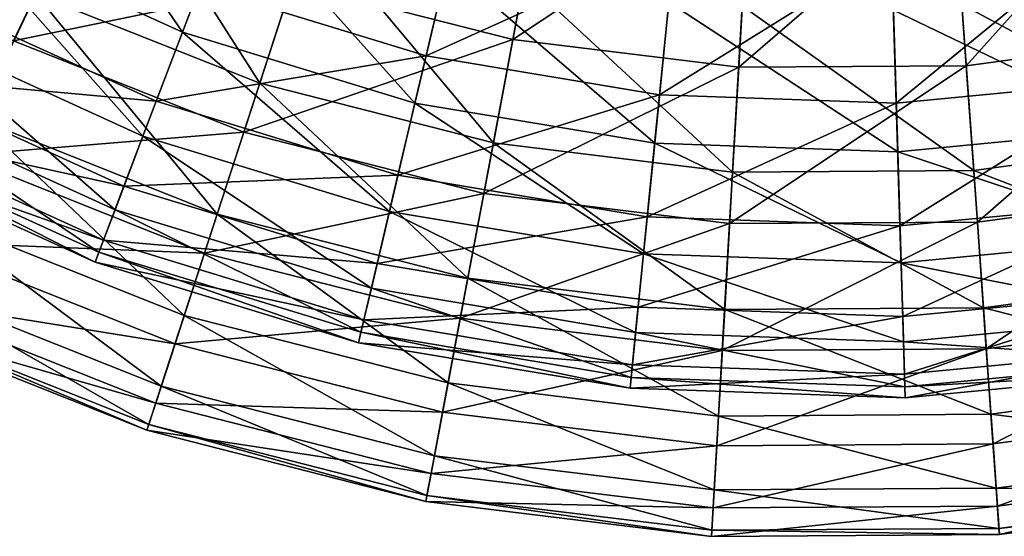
# Model space of a CAD drawing. Header units: millimetres. Extents: x -221 to 238, y -218 to 203.
# Tile 248 of 546: x 5 to 32, y -218 to -204. Entities that reach past the tile are written whole.
import ezdxf

# ---------------------------------------------------------------- set-up
doc = ezdxf.new("R2010")
doc.units = ezdxf.units.MM
doc.header["$LTSCALE"] = 25.4
doc.layers.get('0').update_dxf_attribs({"true_color": 0xff5454})

# ---------------------------------------------------------------- blocks, each defined once
blk = doc.blocks.new('KARO-V-10303.STL#1')
at = {"color": 7, "true_color": 0xffffff}
mesh = blk.add_polyface(dxfattribs=at)
corners = [(6.88, -200.513, 364.197), (-0.691, -201.086, 358.055), (5.089, -204.294, 358.055), (1.569, -197.566, 364.197)]
mesh.append_faces([[corners[k] for k in face] for face in [(0, 1, 2), (1, 0, 3)]], dxfattribs={"vtx0": -1, "color": 7})
mesh = blk.add_polyface(dxfattribs=at)
corners = [(5.482, -198.035, 360.761), (9.593, -204.062, 354.437), (3.689, -201.371, 354.437), (10.935, -200.521, 360.761)]
mesh.append_faces([[corners[k] for k in face] for face in [(0, 1, 2), (1, 0, 3)]], dxfattribs={"vtx0": -1, "color": 7})
mesh = blk.add_polyface(dxfattribs=at)
corners = [(19.318, -199.434, 369.774), (12.525, -202.757, 364.197), (18.41, -204.26, 364.197), (14.042, -198.087, 369.774)]
mesh.append_faces([[corners[k] for k in face] for face in [(0, 1, 2), (1, 0, 3)]], dxfattribs={"vtx0": -1, "color": 7})
mesh = blk.add_polyface(dxfattribs=at)
corners = [(11.657, -205.426, 294.564), (7.582, -199.032, 288.609), (13.031, -201.198, 288.609), (5.679, -203.049, 294.564)]
mesh.append_faces([[corners[k] for k in face] for face in [(0, 1, 2), (1, 0, 3)]], dxfattribs={"vtx0": -1, "color": 7})
mesh = blk.add_polyface(dxfattribs=at)
corners = [(10.055, -202.844, 297.873), (17.031, -200.727, 291.73), (11.499, -199.035, 291.73), (16.097, -204.693, 297.873)]
mesh.append_faces([[corners[k] for k in face] for face in [(0, 1, 2), (1, 0, 3)]], dxfattribs={"vtx0": -1, "color": 7})
mesh = blk.add_polyface(dxfattribs=at)
corners = [(24.722, -200.096, 369.774), (18.41, -204.26, 364.197), (24.439, -204.999, 364.197), (19.318, -199.434, 369.774)]
mesh.append_faces([[corners[k] for k in face] for face in [(0, 1, 2), (1, 0, 3)]], dxfattribs={"vtx0": -1, "color": 7})
mesh = blk.add_polyface(dxfattribs=at)
corners = [(35.563, -199.331, 369.774), (30.513, -204.96, 364.197), (36.532, -204.145, 364.197), (30.167, -200.062, 369.774)]
mesh.append_faces([[corners[k] for k in face] for face in [(0, 1, 2), (1, 0, 3)]], dxfattribs={"vtx0": -1, "color": 7})
mesh = blk.add_polyface(dxfattribs=at)
corners = [(4.105, -206.371, 301.022), (0.053, -199.928, 294.564), (5.679, -203.049, 294.564), (-1.933, -203.021, 301.022)]
mesh.append_faces([[corners[k] for k in face] for face in [(0, 1, 2), (1, 0, 3)]], dxfattribs={"vtx0": -1, "color": 7})
mesh = blk.add_polyface(dxfattribs=at)
corners = [(2.754, -203.109, 304.476), (10.055, -202.844, 297.873), (4.305, -200.223, 297.873), (8.894, -205.908, 304.476)]
mesh.append_faces([[corners[k] for k in face] for face in [(0, 1, 2), (1, 0, 3)]], dxfattribs={"vtx0": -1, "color": 7})
mesh = blk.add_polyface(dxfattribs=at)
corners = [(30.167, -200.062, 369.774), (24.439, -204.999, 364.197), (30.513, -204.96, 364.197), (24.722, -200.096, 369.774)]
mesh.append_faces([[corners[k] for k in face] for face in [(0, 1, 2), (1, 0, 3)]], dxfattribs={"vtx0": -1, "color": 7})
mesh = blk.add_polyface(dxfattribs=at)
corners = [(12.525, -202.757, 364.197), (5.089, -204.294, 358.055), (11.232, -206.735, 358.055), (6.88, -200.513, 364.197)]
mesh.append_faces([[corners[k] for k in face] for face in [(0, 1, 2), (1, 0, 3)]], dxfattribs={"vtx0": -1, "color": 7})
mesh = blk.add_polyface(dxfattribs=at)
corners = [(10.935, -200.521, 360.761), (15.798, -205.961, 354.437), (9.593, -204.062, 354.437), (16.667, -202.274, 360.761)]
mesh.append_faces([[corners[k] for k in face] for face in [(0, 1, 2), (1, 0, 3)]], dxfattribs={"vtx0": -1, "color": 7})
mesh = blk.add_polyface(dxfattribs=at)
corners = [(16.097, -204.693, 297.873), (22.738, -201.683, 291.73), (17.031, -200.727, 291.73), (22.329, -205.737, 297.873)]
mesh.append_faces([[corners[k] for k in face] for face in [(0, 1, 2), (1, 0, 3)]], dxfattribs={"vtx0": -1, "color": 7})
mesh = blk.add_polyface(dxfattribs=at)
corners = [(17.891, -207.018, 294.564), (13.031, -201.198, 288.609), (18.713, -202.649, 288.609), (11.657, -205.426, 294.564)]
mesh.append_faces([[corners[k] for k in face] for face in [(0, 1, 2), (1, 0, 3)]], dxfattribs={"vtx0": -1, "color": 7})
mesh = blk.add_polyface(dxfattribs=at)
corners = [(3.689, -201.371, 354.437), (8.541, -206.839, 347.69), (2.283, -203.986, 347.69), (9.593, -204.062, 354.437)]
mesh.append_faces([[corners[k] for k in face] for face in [(0, 1, 2), (1, 0, 3)]], dxfattribs={"vtx0": -1, "color": 7})
mesh = blk.add_polyface(dxfattribs=at)
corners = [(28.644, -205.958, 297.873), (34.279, -201.332, 291.73), (28.52, -201.886, 291.73), (34.933, -205.353, 297.873)]
mesh.append_faces([[corners[k] for k in face] for face in [(0, 1, 2), (1, 0, 3)]], dxfattribs={"vtx0": -1, "color": 7})
mesh = blk.add_polyface(dxfattribs=at)
corners = [(22.329, -205.737, 297.873), (28.52, -201.886, 291.73), (22.738, -201.683, 291.73), (28.644, -205.958, 297.873)]
mesh.append_faces([[corners[k] for k in face] for face in [(0, 1, 2), (1, 0, 3)]], dxfattribs={"vtx0": -1, "color": 7})
mesh = blk.add_polyface(dxfattribs=at)
corners = [(16.667, -202.274, 360.761), (22.198, -207.032, 354.437), (15.798, -205.961, 354.437), (22.578, -203.265, 360.761)]
mesh.append_faces([[corners[k] for k in face] for face in [(0, 1, 2), (1, 0, 3)]], dxfattribs={"vtx0": -1, "color": 7})
mesh = blk.add_polyface(dxfattribs=at)
corners = [(37.086, -206.896, 294.564), (30.398, -203.325, 288.609), (36.209, -202.538, 288.609), (30.711, -207.759, 294.564)]
mesh.append_faces([[corners[k] for k in face] for face in [(0, 1, 2), (1, 0, 3)]], dxfattribs={"vtx0": -1, "color": 7})
mesh = blk.add_polyface(dxfattribs=at)
corners = [(8.894, -205.908, 304.476), (16.097, -204.693, 297.873), (10.055, -202.844, 297.873), (15.346, -207.882, 304.476)]
mesh.append_faces([[corners[k] for k in face] for face in [(0, 1, 2), (1, 0, 3)]], dxfattribs={"vtx0": -1, "color": 7})
mesh = blk.add_polyface(dxfattribs=at)
corners = [(18.41, -204.26, 364.197), (11.232, -206.735, 358.055), (17.636, -208.371, 358.055), (12.525, -202.757, 364.197)]
mesh.append_faces([[corners[k] for k in face] for face in [(0, 1, 2), (1, 0, 3)]], dxfattribs={"vtx0": -1, "color": 7})
mesh = blk.add_polyface(dxfattribs=at)
corners = [(24.277, -207.8, 294.564), (18.713, -202.649, 288.609), (24.534, -203.362, 288.609), (17.891, -207.018, 294.564)]
mesh.append_faces([[corners[k] for k in face] for face in [(0, 1, 2), (1, 0, 3)]], dxfattribs={"vtx0": -1, "color": 7})
mesh = blk.add_polyface(dxfattribs=at)
corners = [(1.605, -205.247, 311.436), (8.894, -205.908, 304.476), (2.754, -203.109, 304.476), (8.033, -208.178, 311.436)]
mesh.append_faces([[corners[k] for k in face] for face in [(0, 1, 2), (1, 0, 3)]], dxfattribs={"vtx0": -1, "color": 7})
mesh = blk.add_polyface(dxfattribs=at)
corners = [(10.521, -208.921, 301.022), (5.679, -203.049, 294.564), (11.657, -205.426, 294.564), (4.105, -206.371, 301.022)]
mesh.append_faces([[corners[k] for k in face] for face in [(0, 1, 2), (1, 0, 3)]], dxfattribs={"vtx0": -1, "color": 7})
mesh = blk.add_polyface(dxfattribs=at)
corners = [(28.568, -203.475, 360.761), (35.142, -206.639, 354.437), (28.683, -207.26, 354.437), (34.534, -202.901, 360.761)]
mesh.append_faces([[corners[k] for k in face] for face in [(0, 1, 2), (1, 0, 3)]], dxfattribs={"vtx0": -1, "color": 7})
mesh = blk.add_polyface(dxfattribs=at)
corners = [(22.578, -203.265, 360.761), (28.683, -207.26, 354.437), (22.198, -207.032, 354.437), (28.568, -203.475, 360.761)]
mesh.append_faces([[corners[k] for k in face] for face in [(0, 1, 2), (1, 0, 3)]], dxfattribs={"vtx0": -1, "color": 7})
mesh = blk.add_polyface(dxfattribs=at)
corners = [(30.711, -207.759, 294.564), (24.534, -203.362, 288.609), (30.398, -203.325, 288.609), (24.277, -207.8, 294.564)]
mesh.append_faces([[corners[k] for k in face] for face in [(0, 1, 2), (1, 0, 3)]], dxfattribs={"vtx0": -1, "color": 7})
mesh = blk.add_polyface(dxfattribs=at)
corners = [(2.283, -203.986, 347.69), (7.795, -208.806, 340.626), (1.287, -205.839, 340.626), (8.541, -206.839, 347.69)]
mesh.append_faces([[corners[k] for k in face] for face in [(0, 1, 2), (1, 0, 3)]], dxfattribs={"vtx0": -1, "color": 7})
mesh = blk.add_polyface(dxfattribs=at)
corners = [(9.593, -204.062, 354.437), (15.117, -208.85, 347.69), (8.541, -206.839, 347.69), (15.798, -205.961, 354.437)]
mesh.append_faces([[corners[k] for k in face] for face in [(0, 1, 2), (1, 0, 3)]], dxfattribs={"vtx0": -1, "color": 7})
mesh = blk.add_polyface(dxfattribs=at)
corners = [(36.532, -204.145, 364.197), (30.808, -209.133, 358.055), (37.358, -208.246, 358.055), (30.513, -204.96, 364.197)]
mesh.append_faces([[corners[k] for k in face] for face in [(0, 1, 2), (1, 0, 3)]], dxfattribs={"vtx0": -1, "color": 7})
mesh = blk.add_polyface(dxfattribs=at)
corners = [(11.232, -206.735, 358.055), (3.637, -207.359, 351.444), (10.183, -209.961, 351.444), (5.089, -204.294, 358.055)]
mesh.append_faces([[corners[k] for k in face] for face in [(0, 1, 2), (1, 0, 3)]], dxfattribs={"vtx0": -1, "color": 7})
mesh = blk.add_polyface(dxfattribs=at)
corners = [(24.439, -204.999, 364.197), (17.636, -208.371, 358.055), (24.197, -209.175, 358.055), (18.41, -204.26, 364.197)]
mesh.append_faces([[corners[k] for k in face] for face in [(0, 1, 2), (1, 0, 3)]], dxfattribs={"vtx0": -1, "color": 7})
mesh = blk.add_polyface(dxfattribs=at)
corners = [(15.346, -207.882, 304.476), (22.329, -205.737, 297.873), (16.097, -204.693, 297.873), (22, -208.996, 304.476)]
mesh.append_faces([[corners[k] for k in face] for face in [(0, 1, 2), (1, 0, 3)]], dxfattribs={"vtx0": -1, "color": 7})
mesh = blk.add_polyface(dxfattribs=at)
corners = [(30.513, -204.96, 364.197), (24.197, -209.175, 358.055), (30.808, -209.133, 358.055), (24.439, -204.999, 364.197)]
mesh.append_faces([[corners[k] for k in face] for face in [(0, 1, 2), (1, 0, 3)]], dxfattribs={"vtx0": -1, "color": 7})
mesh = blk.add_polyface(dxfattribs=at)
corners = [(0.876, -206.604, 318.644), (8.033, -208.178, 311.436), (1.605, -205.247, 311.436), (7.487, -209.618, 318.644)]
mesh.append_faces([[corners[k] for k in face] for face in [(0, 1, 2), (1, 0, 3)]], dxfattribs={"vtx0": -1, "color": 7})
mesh = blk.add_polyface(dxfattribs=at)
corners = [(17.211, -210.63, 301.022), (11.657, -205.426, 294.564), (17.891, -207.018, 294.564), (10.521, -208.921, 301.022)]
mesh.append_faces([[corners[k] for k in face] for face in [(0, 1, 2), (1, 0, 3)]], dxfattribs={"vtx0": -1, "color": 7})
mesh = blk.add_polyface(dxfattribs=at)
corners = [(28.743, -209.233, 304.476), (34.933, -205.353, 297.873), (28.644, -205.958, 297.873), (35.459, -208.587, 304.476)]
mesh.append_faces([[corners[k] for k in face] for face in [(0, 1, 2), (1, 0, 3)]], dxfattribs={"vtx0": -1, "color": 7})
mesh = blk.add_polyface(dxfattribs=at)
corners = [(22, -208.996, 304.476), (28.644, -205.958, 297.873), (22.329, -205.737, 297.873), (28.743, -209.233, 304.476)]
mesh.append_faces([[corners[k] for k in face] for face in [(0, 1, 2), (1, 0, 3)]], dxfattribs={"vtx0": -1, "color": 7})
mesh = blk.add_polyface(dxfattribs=at)
corners = [(1.287, -205.839, 340.626), (7.367, -209.935, 333.354), (0.715, -206.903, 333.354), (7.795, -208.806, 340.626)]
mesh.append_faces([[corners[k] for k in face] for face in [(0, 1, 2), (1, 0, 3)]], dxfattribs={"vtx0": -1, "color": 7})
mesh = blk.add_polyface(dxfattribs=at)
corners = [(8.033, -208.178, 311.436), (15.346, -207.882, 304.476), (8.894, -205.908, 304.476), (14.789, -210.244, 311.436)]
mesh.append_faces([[corners[k] for k in face] for face in [(0, 1, 2), (1, 0, 3)]], dxfattribs={"vtx0": -1, "color": 7})
mesh = blk.add_polyface(dxfattribs=at)
corners = [(15.798, -205.961, 354.437), (21.9, -209.986, 347.69), (15.117, -208.85, 347.69), (22.198, -207.032, 354.437)]
mesh.append_faces([[corners[k] for k in face] for face in [(0, 1, 2), (1, 0, 3)]], dxfattribs={"vtx0": -1, "color": 7})
mesh = blk.add_polyface(dxfattribs=at)
corners = [(9.641, -211.631, 307.885), (4.105, -206.371, 301.022), (10.521, -208.921, 301.022), (2.885, -208.945, 307.885)]
mesh.append_faces([[corners[k] for k in face] for face in [(0, 1, 2), (1, 0, 3)]], dxfattribs={"vtx0": -1, "color": 7})
mesh = blk.add_polyface(dxfattribs=at)
corners = [(0.578, -207.159, 325.989), (7.487, -209.618, 318.644), (0.876, -206.604, 318.644), (7.264, -210.207, 325.989)]
mesh.append_faces([[corners[k] for k in face] for face in [(0, 1, 2), (1, 0, 3)]], dxfattribs={"vtx0": -1, "color": 7})
mesh = blk.add_polyface(dxfattribs=at)
corners = [(17.636, -208.371, 358.055), (10.183, -209.961, 351.444), (17.009, -211.705, 351.444), (11.232, -206.735, 358.055)]
mesh.append_faces([[corners[k] for k in face] for face in [(0, 1, 2), (1, 0, 3)]], dxfattribs={"vtx0": -1, "color": 7})
mesh = blk.add_polyface(dxfattribs=at)
corners = [(28.683, -207.26, 354.437), (35.619, -209.569, 347.69), (28.773, -210.227, 347.69), (35.142, -206.639, 354.437)]
mesh.append_faces([[corners[k] for k in face] for face in [(0, 1, 2), (1, 0, 3)]], dxfattribs={"vtx0": -1, "color": 7})
mesh = blk.add_polyface(dxfattribs=at)
corners = [(0.715, -206.903, 333.354), (7.264, -210.207, 325.989), (0.578, -207.159, 325.989), (7.367, -209.935, 333.354)]
mesh.append_faces([[corners[k] for k in face] for face in [(0, 1, 2), (1, 0, 3)]], dxfattribs={"vtx0": -1, "color": 7})
mesh = blk.add_polyface(dxfattribs=at)
corners = [(8.541, -206.839, 347.69), (14.635, -210.899, 340.626), (7.795, -208.806, 340.626), (15.117, -208.85, 347.69)]
mesh.append_faces([[corners[k] for k in face] for face in [(0, 1, 2), (1, 0, 3)]], dxfattribs={"vtx0": -1, "color": 7})
mesh = blk.add_polyface(dxfattribs=at)
corners = [(24.065, -211.47, 301.022), (17.891, -207.018, 294.564), (24.277, -207.8, 294.564), (17.211, -210.63, 301.022)]
mesh.append_faces([[corners[k] for k in face] for face in [(0, 1, 2), (1, 0, 3)]], dxfattribs={"vtx0": -1, "color": 7})
mesh = blk.add_polyface(dxfattribs=at)
corners = [(22.198, -207.032, 354.437), (28.773, -210.227, 347.69), (21.9, -209.986, 347.69), (28.683, -207.26, 354.437)]
mesh.append_faces([[corners[k] for k in face] for face in [(0, 1, 2), (1, 0, 3)]], dxfattribs={"vtx0": -1, "color": 7})
mesh = blk.add_polyface(dxfattribs=at)
corners = [(37.812, -210.499, 301.022), (30.711, -207.759, 294.564), (37.086, -206.896, 294.564), (30.969, -211.426, 301.022)]
mesh.append_faces([[corners[k] for k in face] for face in [(0, 1, 2), (1, 0, 3)]], dxfattribs={"vtx0": -1, "color": 7})
mesh = blk.add_polyface(dxfattribs=at)
corners = [(10.183, -209.961, 351.444), (2.545, -209.662, 344.463), (9.396, -212.385, 344.463), (3.637, -207.359, 351.444)]
mesh.append_faces([[corners[k] for k in face] for face in [(0, 1, 2), (1, 0, 3)]], dxfattribs={"vtx0": -1, "color": 7})
mesh = blk.add_polyface(dxfattribs=at)
corners = [(30.969, -211.426, 301.022), (24.277, -207.8, 294.564), (30.711, -207.759, 294.564), (24.065, -211.47, 301.022)]
mesh.append_faces([[corners[k] for k in face] for face in [(0, 1, 2), (1, 0, 3)]], dxfattribs={"vtx0": -1, "color": 7})
mesh = blk.add_polyface(dxfattribs=at)
corners = [(14.789, -210.244, 311.436), (22, -208.996, 304.476), (15.346, -207.882, 304.476), (21.757, -211.411, 311.436)]
mesh.append_faces([[corners[k] for k in face] for face in [(0, 1, 2), (1, 0, 3)]], dxfattribs={"vtx0": -1, "color": 7})
mesh = blk.add_polyface(dxfattribs=at)
corners = [(7.487, -209.618, 318.644), (14.789, -210.244, 311.436), (8.033, -208.178, 311.436), (14.436, -211.744, 318.644)]
mesh.append_faces([[corners[k] for k in face] for face in [(0, 1, 2), (1, 0, 3)]], dxfattribs={"vtx0": -1, "color": 7})
mesh = blk.add_polyface(dxfattribs=at)
corners = [(24.197, -209.175, 358.055), (17.009, -211.705, 351.444), (24.002, -212.561, 351.444), (17.636, -208.371, 358.055)]
mesh.append_faces([[corners[k] for k in face] for face in [(0, 1, 2), (1, 0, 3)]], dxfattribs={"vtx0": -1, "color": 7})
mesh = blk.add_polyface(dxfattribs=at)
corners = [(37.358, -208.246, 358.055), (31.046, -212.517, 351.444), (38.028, -211.571, 351.444), (30.808, -209.133, 358.055)]
mesh.append_faces([[corners[k] for k in face] for face in [(0, 1, 2), (1, 0, 3)]], dxfattribs={"vtx0": -1, "color": 7})
mesh = blk.add_polyface(dxfattribs=at)
corners = [(28.817, -211.659, 311.436), (35.459, -208.587, 304.476), (28.743, -209.233, 304.476), (35.849, -210.983, 311.436)]
mesh.append_faces([[corners[k] for k in face] for face in [(0, 1, 2), (1, 0, 3)]], dxfattribs={"vtx0": -1, "color": 7})
mesh = blk.add_polyface(dxfattribs=at)
corners = [(7.795, -208.806, 340.626), (14.358, -212.074, 333.354), (7.367, -209.935, 333.354), (14.635, -210.899, 340.626)]
mesh.append_faces([[corners[k] for k in face] for face in [(0, 1, 2), (1, 0, 3)]], dxfattribs={"vtx0": -1, "color": 7})
mesh = blk.add_polyface(dxfattribs=at)
corners = [(15.117, -208.85, 347.69), (21.689, -212.08, 340.626), (14.635, -210.899, 340.626), (21.9, -209.986, 347.69)]
mesh.append_faces([[corners[k] for k in face] for face in [(0, 1, 2), (1, 0, 3)]], dxfattribs={"vtx0": -1, "color": 7})
mesh = blk.add_polyface(dxfattribs=at)
corners = [(9.029, -213.513, 315.048), (2.885, -208.945, 307.885), (9.641, -211.631, 307.885), (2.038, -210.734, 315.048)]
mesh.append_faces([[corners[k] for k in face] for face in [(0, 1, 2), (1, 0, 3)]], dxfattribs={"vtx0": -1, "color": 7})
mesh = blk.add_polyface(dxfattribs=at)
corners = [(16.684, -213.43, 307.885), (10.521, -208.921, 301.022), (17.211, -210.63, 301.022), (9.641, -211.631, 307.885)]
mesh.append_faces([[corners[k] for k in face] for face in [(0, 1, 2), (1, 0, 3)]], dxfattribs={"vtx0": -1, "color": 7})
mesh = blk.add_polyface(dxfattribs=at)
corners = [(21.757, -211.411, 311.436), (28.743, -209.233, 304.476), (22, -208.996, 304.476), (28.817, -211.659, 311.436)]
mesh.append_faces([[corners[k] for k in face] for face in [(0, 1, 2), (1, 0, 3)]], dxfattribs={"vtx0": -1, "color": 7})
mesh = blk.add_polyface(dxfattribs=at)
corners = [(30.808, -209.133, 358.055), (24.002, -212.561, 351.444), (31.046, -212.517, 351.444), (24.197, -209.175, 358.055)]
mesh.append_faces([[corners[k] for k in face] for face in [(0, 1, 2), (1, 0, 3)]], dxfattribs={"vtx0": -1, "color": 7})
mesh = blk.add_polyface(dxfattribs=at)
corners = [(9.396, -212.385, 344.463), (1.832, -211.168, 337.222), (8.881, -213.97, 337.222), (2.545, -209.662, 344.463)]
mesh.append_faces([[corners[k] for k in face] for face in [(0, 1, 2), (1, 0, 3)]], dxfattribs={"vtx0": -1, "color": 7})
mesh = blk.add_polyface(dxfattribs=at)
corners = [(7.264, -210.207, 325.989), (14.436, -211.744, 318.644), (7.487, -209.618, 318.644), (14.291, -212.357, 325.989)]
mesh.append_faces([[corners[k] for k in face] for face in [(0, 1, 2), (1, 0, 3)]], dxfattribs={"vtx0": -1, "color": 7})
mesh = blk.add_polyface(dxfattribs=at)
corners = [(28.773, -210.227, 347.69), (35.957, -211.646, 340.626), (28.837, -212.331, 340.626), (35.619, -209.569, 347.69)]
mesh.append_faces([[corners[k] for k in face] for face in [(0, 1, 2), (1, 0, 3)]], dxfattribs={"vtx0": -1, "color": 7})
mesh = blk.add_polyface(dxfattribs=at)
corners = [(7.367, -209.935, 333.354), (14.291, -212.357, 325.989), (7.264, -210.207, 325.989), (14.358, -212.074, 333.354)]
mesh.append_faces([[corners[k] for k in face] for face in [(0, 1, 2), (1, 0, 3)]], dxfattribs={"vtx0": -1, "color": 7})
mesh = blk.add_polyface(dxfattribs=at)
corners = [(17.009, -211.705, 351.444), (9.396, -212.385, 344.463), (16.538, -214.21, 344.463), (10.183, -209.961, 351.444)]
mesh.append_faces([[corners[k] for k in face] for face in [(0, 1, 2), (1, 0, 3)]], dxfattribs={"vtx0": -1, "color": 7})
mesh = blk.add_polyface(dxfattribs=at)
corners = [(21.9, -209.986, 347.69), (28.837, -212.331, 340.626), (21.689, -212.08, 340.626), (28.773, -210.227, 347.69)]
mesh.append_faces([[corners[k] for k in face] for face in [(0, 1, 2), (1, 0, 3)]], dxfattribs={"vtx0": -1, "color": 7})
mesh = blk.add_polyface(dxfattribs=at)
corners = [(14.436, -211.744, 318.644), (21.757, -211.411, 311.436), (14.789, -210.244, 311.436), (21.602, -212.944, 318.644)]
mesh.append_faces([[corners[k] for k in face] for face in [(0, 1, 2), (1, 0, 3)]], dxfattribs={"vtx0": -1, "color": 7})
mesh = blk.add_polyface(dxfattribs=at)
corners = [(8.696, -214.538, 322.4), (2.038, -210.734, 315.048), (9.029, -213.513, 315.048), (1.576, -211.708, 322.4)]
mesh.append_faces([[corners[k] for k in face] for face in [(0, 1, 2), (1, 0, 3)]], dxfattribs={"vtx0": -1, "color": 7})
mesh = blk.add_polyface(dxfattribs=at)
corners = [(23.9, -214.314, 307.885), (17.211, -210.63, 301.022), (24.065, -211.47, 301.022), (16.684, -213.43, 307.885)]
mesh.append_faces([[corners[k] for k in face] for face in [(0, 1, 2), (1, 0, 3)]], dxfattribs={"vtx0": -1, "color": 7})
mesh = blk.add_polyface(dxfattribs=at)
corners = [(38.374, -213.292, 307.885), (30.969, -211.426, 301.022), (37.812, -210.499, 301.022), (31.17, -214.268, 307.885)]
mesh.append_faces([[corners[k] for k in face] for face in [(0, 1, 2), (1, 0, 3)]], dxfattribs={"vtx0": -1, "color": 7})
mesh = blk.add_polyface(dxfattribs=at)
corners = [(14.635, -210.899, 340.626), (21.568, -213.281, 333.354), (14.358, -212.074, 333.354), (21.689, -212.08, 340.626)]
mesh.append_faces([[corners[k] for k in face] for face in [(0, 1, 2), (1, 0, 3)]], dxfattribs={"vtx0": -1, "color": 7})
mesh = blk.add_polyface(dxfattribs=at)
corners = [(28.864, -213.199, 318.644), (35.849, -210.983, 311.436), (28.817, -211.659, 311.436), (36.097, -212.504, 318.644)]
mesh.append_faces([[corners[k] for k in face] for face in [(0, 1, 2), (1, 0, 3)]], dxfattribs={"vtx0": -1, "color": 7})
mesh = blk.add_polyface(dxfattribs=at)
corners = [(8.881, -213.97, 337.222), (1.507, -211.854, 329.83), (8.646, -214.691, 329.83), (1.832, -211.168, 337.222)]
mesh.append_faces([[corners[k] for k in face] for face in [(0, 1, 2), (1, 0, 3)]], dxfattribs={"vtx0": -1, "color": 7})
mesh = blk.add_polyface(dxfattribs=at)
corners = [(21.602, -212.944, 318.644), (28.817, -211.659, 311.436), (21.757, -211.411, 311.436), (28.864, -213.199, 318.644)]
mesh.append_faces([[corners[k] for k in face] for face in [(0, 1, 2), (1, 0, 3)]], dxfattribs={"vtx0": -1, "color": 7})
mesh = blk.add_polyface(dxfattribs=at)
corners = [(31.17, -214.268, 307.885), (24.065, -211.47, 301.022), (30.969, -211.426, 301.022), (23.9, -214.314, 307.885)]
mesh.append_faces([[corners[k] for k in face] for face in [(0, 1, 2), (1, 0, 3)]], dxfattribs={"vtx0": -1, "color": 7})
mesh = blk.add_polyface(dxfattribs=at)
corners = [(8.646, -214.691, 329.83), (1.576, -211.708, 322.4), (8.696, -214.538, 322.4), (1.507, -211.854, 329.83)]
mesh.append_faces([[corners[k] for k in face] for face in [(0, 1, 2), (1, 0, 3)]], dxfattribs={"vtx0": -1, "color": 7})
mesh = blk.add_polyface(dxfattribs=at)
corners = [(16.318, -215.375, 315.048), (9.641, -211.631, 307.885), (16.684, -213.43, 307.885), (9.029, -213.513, 315.048)]
mesh.append_faces([[corners[k] for k in face] for face in [(0, 1, 2), (1, 0, 3)]], dxfattribs={"vtx0": -1, "color": 7})
mesh = blk.add_polyface(dxfattribs=at)
corners = [(14.291, -212.357, 325.989), (21.602, -212.944, 318.644), (14.436, -211.744, 318.644), (21.539, -213.571, 325.989)]
mesh.append_faces([[corners[k] for k in face] for face in [(0, 1, 2), (1, 0, 3)]], dxfattribs={"vtx0": -1, "color": 7})
mesh = blk.add_polyface(dxfattribs=at)
corners = [(24.002, -212.561, 351.444), (16.538, -214.21, 344.463), (23.855, -215.106, 344.463), (17.009, -211.705, 351.444)]
mesh.append_faces([[corners[k] for k in face] for face in [(0, 1, 2), (1, 0, 3)]], dxfattribs={"vtx0": -1, "color": 7})
mesh = blk.add_polyface(dxfattribs=at)
corners = [(28.837, -212.331, 340.626), (36.151, -212.838, 333.354), (28.874, -213.537, 333.354), (35.957, -211.646, 340.626)]
mesh.append_faces([[corners[k] for k in face] for face in [(0, 1, 2), (1, 0, 3)]], dxfattribs={"vtx0": -1, "color": 7})
mesh = blk.add_polyface(dxfattribs=at)
corners = [(38.028, -211.571, 351.444), (31.226, -215.059, 344.463), (38.531, -214.07, 344.463), (31.046, -212.517, 351.444)]
mesh.append_faces([[corners[k] for k in face] for face in [(0, 1, 2), (1, 0, 3)]], dxfattribs={"vtx0": -1, "color": 7})
mesh = blk.add_polyface(dxfattribs=at)
corners = [(14.358, -212.074, 333.354), (21.539, -213.571, 325.989), (14.291, -212.357, 325.989), (21.568, -213.281, 333.354)]
mesh.append_faces([[corners[k] for k in face] for face in [(0, 1, 2), (1, 0, 3)]], dxfattribs={"vtx0": -1, "color": 7})
mesh = blk.add_polyface(dxfattribs=at)
corners = [(21.689, -212.08, 340.626), (28.874, -213.537, 333.354), (21.568, -213.281, 333.354), (28.837, -212.331, 340.626)]
mesh.append_faces([[corners[k] for k in face] for face in [(0, 1, 2), (1, 0, 3)]], dxfattribs={"vtx0": -1, "color": 7})
mesh = blk.add_polyface(dxfattribs=at)
corners = [(16.538, -214.21, 344.463), (8.881, -213.97, 337.222), (16.23, -215.847, 337.222), (9.396, -212.385, 344.463)]
mesh.append_faces([[corners[k] for k in face] for face in [(0, 1, 2), (1, 0, 3)]], dxfattribs={"vtx0": -1, "color": 7})
mesh = blk.add_polyface(dxfattribs=at)
corners = [(31.046, -212.517, 351.444), (23.855, -215.106, 344.463), (31.226, -215.059, 344.463), (24.002, -212.561, 351.444)]
mesh.append_faces([[corners[k] for k in face] for face in [(0, 1, 2), (1, 0, 3)]], dxfattribs={"vtx0": -1, "color": 7})
mesh = blk.add_polyface(dxfattribs=at)
corners = [(28.883, -213.828, 325.989), (36.097, -212.504, 318.644), (28.864, -213.199, 318.644), (36.198, -213.125, 325.989)]
mesh.append_faces([[corners[k] for k in face] for face in [(0, 1, 2), (1, 0, 3)]], dxfattribs={"vtx0": -1, "color": 7})
mesh = blk.add_polyface(dxfattribs=at)
corners = [(28.874, -213.537, 333.354), (36.198, -213.125, 325.989), (28.883, -213.828, 325.989), (36.151, -212.838, 333.354)]
mesh.append_faces([[corners[k] for k in face] for face in [(0, 1, 2), (1, 0, 3)]], dxfattribs={"vtx0": -1, "color": 7})
mesh = blk.add_polyface(dxfattribs=at)
corners = [(21.539, -213.571, 325.989), (28.864, -213.199, 318.644), (21.602, -212.944, 318.644), (28.883, -213.828, 325.989)]
mesh.append_faces([[corners[k] for k in face] for face in [(0, 1, 2), (1, 0, 3)]], dxfattribs={"vtx0": -1, "color": 7})
mesh = blk.add_polyface(dxfattribs=at)
corners = [(21.568, -213.281, 333.354), (28.883, -213.828, 325.989), (21.539, -213.571, 325.989), (28.874, -213.537, 333.354)]
mesh.append_faces([[corners[k] for k in face] for face in [(0, 1, 2), (1, 0, 3)]], dxfattribs={"vtx0": -1, "color": 7})
mesh = blk.add_polyface(dxfattribs=at)
corners = [(38.765, -215.232, 315.048), (31.17, -214.268, 307.885), (38.374, -213.292, 307.885), (31.309, -216.242, 315.048)]
mesh.append_faces([[corners[k] for k in face] for face in [(0, 1, 2), (1, 0, 3)]], dxfattribs={"vtx0": -1, "color": 7})
mesh = blk.add_polyface(dxfattribs=at)
corners = [(16.119, -216.434, 322.4), (9.029, -213.513, 315.048), (16.318, -215.375, 315.048), (8.696, -214.538, 322.4)]
mesh.append_faces([[corners[k] for k in face] for face in [(0, 1, 2), (1, 0, 3)]], dxfattribs={"vtx0": -1, "color": 7})
mesh = blk.add_polyface(dxfattribs=at)
corners = [(23.786, -216.289, 315.048), (16.684, -213.43, 307.885), (23.9, -214.314, 307.885), (16.318, -215.375, 315.048)]
mesh.append_faces([[corners[k] for k in face] for face in [(0, 1, 2), (1, 0, 3)]], dxfattribs={"vtx0": -1, "color": 7})
mesh = blk.add_polyface(dxfattribs=at)
corners = [(16.23, -215.847, 337.222), (8.646, -214.691, 329.83), (16.089, -216.593, 329.83), (8.881, -213.97, 337.222)]
mesh.append_faces([[corners[k] for k in face] for face in [(0, 1, 2), (1, 0, 3)]], dxfattribs={"vtx0": -1, "color": 7})
mesh = blk.add_polyface(dxfattribs=at)
corners = [(38.531, -214.07, 344.463), (31.343, -216.721, 337.222), (38.86, -215.704, 337.222), (31.226, -215.059, 344.463)]
mesh.append_faces([[corners[k] for k in face] for face in [(0, 1, 2), (1, 0, 3)]], dxfattribs={"vtx0": -1, "color": 7})
mesh = blk.add_polyface(dxfattribs=at)
corners = [(23.855, -215.106, 344.463), (16.23, -215.847, 337.222), (23.758, -216.769, 337.222), (16.538, -214.21, 344.463)]
mesh.append_faces([[corners[k] for k in face] for face in [(0, 1, 2), (1, 0, 3)]], dxfattribs={"vtx0": -1, "color": 7})
mesh = blk.add_polyface(dxfattribs=at)
corners = [(31.309, -216.242, 315.048), (23.9, -214.314, 307.885), (31.17, -214.268, 307.885), (23.786, -216.289, 315.048)]
mesh.append_faces([[corners[k] for k in face] for face in [(0, 1, 2), (1, 0, 3)]], dxfattribs={"vtx0": -1, "color": 7})
mesh = blk.add_polyface(dxfattribs=at)
corners = [(16.089, -216.593, 329.83), (8.696, -214.538, 322.4), (16.119, -216.434, 322.4), (8.646, -214.691, 329.83)]
mesh.append_faces([[corners[k] for k in face] for face in [(0, 1, 2), (1, 0, 3)]], dxfattribs={"vtx0": -1, "color": 7})
mesh = blk.add_polyface(dxfattribs=at)
corners = [(31.226, -215.059, 344.463), (23.758, -216.769, 337.222), (31.343, -216.721, 337.222), (23.855, -215.106, 344.463)]
mesh.append_faces([[corners[k] for k in face] for face in [(0, 1, 2), (1, 0, 3)]], dxfattribs={"vtx0": -1, "color": 7})
mesh = blk.add_polyface(dxfattribs=at)
corners = [(23.724, -217.366, 322.4), (16.318, -215.375, 315.048), (23.786, -216.289, 315.048), (16.119, -216.434, 322.4)]
mesh.append_faces([[corners[k] for k in face] for face in [(0, 1, 2), (1, 0, 3)]], dxfattribs={"vtx0": -1, "color": 7})
mesh = blk.add_polyface(dxfattribs=at)
corners = [(38.977, -216.289, 322.4), (31.309, -216.242, 315.048), (38.765, -215.232, 315.048), (31.385, -217.317, 322.4)]
mesh.append_faces([[corners[k] for k in face] for face in [(0, 1, 2), (1, 0, 3)]], dxfattribs={"vtx0": -1, "color": 7})
mesh = blk.add_polyface(dxfattribs=at)
corners = [(38.86, -215.704, 337.222), (31.397, -217.478, 329.83), (39.009, -216.447, 329.83), (31.343, -216.721, 337.222)]
mesh.append_faces([[corners[k] for k in face] for face in [(0, 1, 2), (1, 0, 3)]], dxfattribs={"vtx0": -1, "color": 7})
mesh = blk.add_polyface(dxfattribs=at)
corners = [(23.758, -216.769, 337.222), (16.089, -216.593, 329.83), (23.715, -217.527, 329.83), (16.23, -215.847, 337.222)]
mesh.append_faces([[corners[k] for k in face] for face in [(0, 1, 2), (1, 0, 3)]], dxfattribs={"vtx0": -1, "color": 7})
mesh = blk.add_polyface(dxfattribs=at)
corners = [(31.385, -217.317, 322.4), (23.786, -216.289, 315.048), (31.309, -216.242, 315.048), (23.724, -217.366, 322.4)]
mesh.append_faces([[corners[k] for k in face] for face in [(0, 1, 2), (1, 0, 3)]], dxfattribs={"vtx0": -1, "color": 7})
mesh = blk.add_polyface(dxfattribs=at)
corners = [(23.715, -217.527, 329.83), (16.119, -216.434, 322.4), (23.724, -217.366, 322.4), (16.089, -216.593, 329.83)]
mesh.append_faces([[corners[k] for k in face] for face in [(0, 1, 2), (1, 0, 3)]], dxfattribs={"vtx0": -1, "color": 7})
mesh = blk.add_polyface(dxfattribs=at)
corners = [(39.009, -216.447, 329.83), (31.385, -217.317, 322.4), (38.977, -216.289, 322.4), (31.397, -217.478, 329.83)]
mesh.append_faces([[corners[k] for k in face] for face in [(0, 1, 2), (1, 0, 3)]], dxfattribs={"vtx0": -1, "color": 7})
mesh = blk.add_polyface(dxfattribs=at)
corners = [(31.343, -216.721, 337.222), (23.715, -217.527, 329.83), (31.397, -217.478, 329.83), (23.758, -216.769, 337.222)]
mesh.append_faces([[corners[k] for k in face] for face in [(0, 1, 2), (1, 0, 3)]], dxfattribs={"vtx0": -1, "color": 7})
mesh = blk.add_polyface(dxfattribs=at)
corners = [(31.397, -217.478, 329.83), (23.724, -217.366, 322.4), (31.385, -217.317, 322.4), (23.715, -217.527, 329.83)]
mesh.append_faces([[corners[k] for k in face] for face in [(0, 1, 2), (1, 0, 3)]], dxfattribs={"vtx0": -1, "color": 7})

msp = doc.modelspace()

# ---------------------------------------------------------------- block references
at = {"color": 0}
msp.add_blockref('KARO-V-10303.STL#1', (0, 0), dxfattribs=at)

doc.saveas('drawing.dxf')
